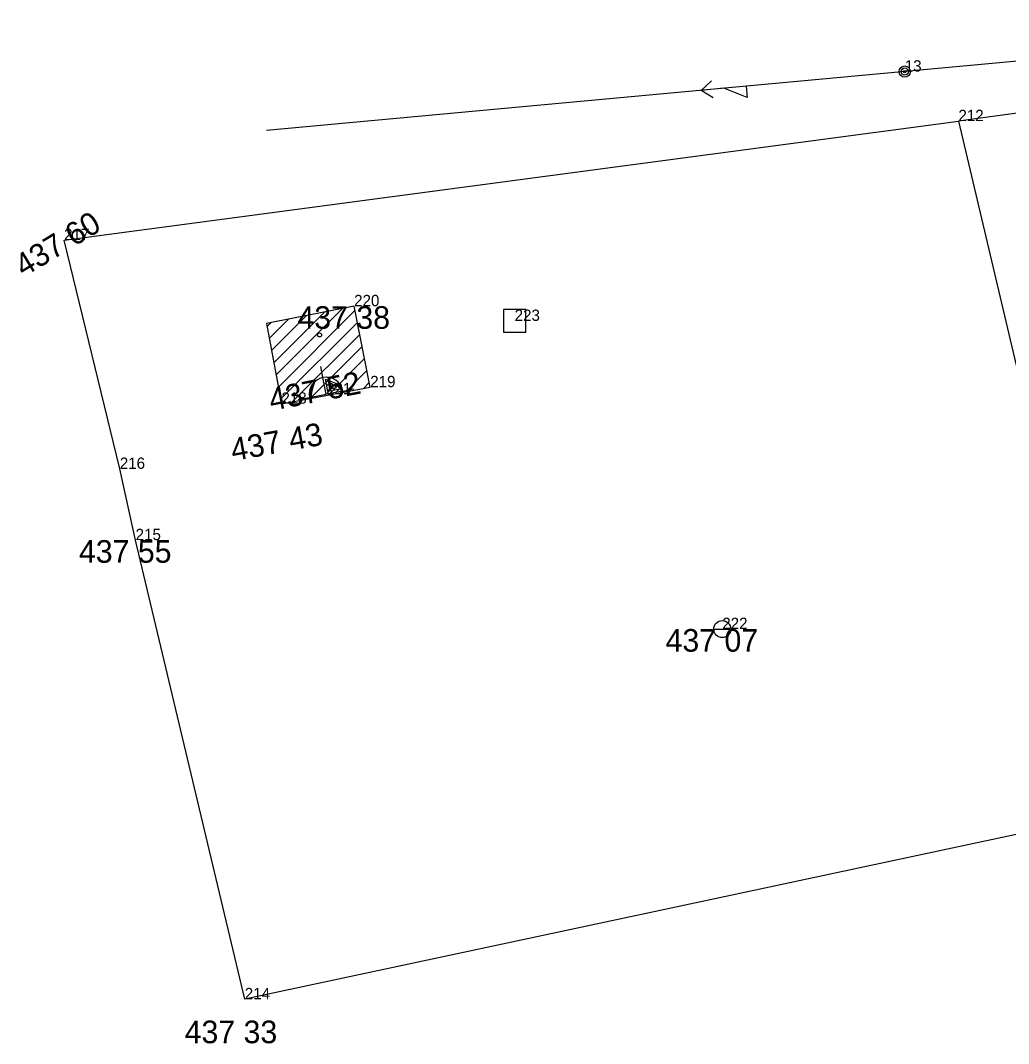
# Model space of a CAD drawing. Extents: x -559180 to -551373, y -1076947 to -1072071.
# Drawn here: x -554014.65 to -553971.01, y -1074207.7 to -1074162.48 of the extents above; entities that cross this region are included whole.
import ezdxf

# ---------------------------------------------------------------- set-up
doc = ezdxf.new("R2010")
doc.units = 0
for name, color, linetype in [('12_PLOTY', 7, 'Continuous'), ('14_BUDOVY', 7, 'Continuous'), ('1_VODA_ZN', 7, 'Continuous'), ('20_EL_ZN', 7, 'Continuous'), ('32', 7, 'Continuous'), ('3_BODY', 7, 'Continuous'), ('47_ZN_STAV_OBJ$', 7, 'Continuous'), ('50_TEPLO_ZN', 7, 'Continuous'), ('6_VYSKY', 7, 'Continuous'), ('NNnadzemní', 7, 'Continuous')]:
    doc.layers.add(name, color=color, linetype=linetype)

# ---------------------------------------------------------------- blocks, each defined once
blk = doc.blocks.new('ST')
at = {"layer": '1_VODA_ZN'}
blk.add_line((-0.375, 0), (0.375, 0), dxfattribs=at)
blk.add_circle((0, 0), 0.375, dxfattribs=at)
blk = doc.blocks.new('SA')
at = {"layer": '50_TEPLO_ZN'}
blk.add_lwpolyline([(-0.5, -0.5), (0.5, -0.5), (0.5, 0.5), (-0.5, 0.5)], close=True, dxfattribs=at)
blk = doc.blocks.new('SLB')
at = {"layer": '20_EL_ZN'}
for radius in [0.25, 0.158, 0.05]:
    blk.add_circle((0, 0), radius, dxfattribs=at)
blk = doc.blocks.new('VVH')
at = {"layer": '47_ZN_STAV_OBJ$'}
for p, q in [((-0.001, 0.746), (0, 1.246)), ((0, -0.004), (-0.001, 0.746)), ((0.1, 0.096), (0.099, 0.646)), ((0.099, 0.646), (0.5, 0.396)), ((0.399, 0.346), (0.199, 0.496)), ((0.199, 0.496), (0.2, 0.196)), ((0, -0.004), (0, 0)), ((0.1, 0.096), (0.2, 0.196)), ((0.65, 0.096), (0.1, 0.096)), ((0.2, 0.196), (0.35, 0.346)), ((0.2, 0.196), (0.5, 0.196)), ((0.5, 0.196), (0.399, 0.346)), ((0.5, 0.396), (0.65, 0.096)), ((-1.251, -0.004), (-0.751, -0.004)), ((-0.751, -0.004), (0, -0.004)), ((0.75, -0.004), (0, -0.004)), ((0.75, -0.004), (1.25, -0.004))]:
    blk.add_line(p, q, dxfattribs=at)
for start, end in [(89.9999, 179.9999), (359.9999, 89.9999)]:
    blk.add_arc((0, -0.004), 0.75, start, end, dxfattribs=at)
blk = doc.blocks.new('BZ')
at = {"layer": '47_ZN_STAV_OBJ$'}
blk.add_circle((0, 0), 0.0875, dxfattribs=at)
blk = doc.blocks.new('POINT_DISPLAY')
blk.add_line((0, 0), (0, 0))
blk = doc.blocks.new('ELNN')
at = {"layer": '20_EL_ZN'}
for p, q in [((0.5, 0), (0.5, 0.5)), ((0.5, 0.5), (1.5, 0)), ((0, 0), (0.5, 0)), ((1.5, 0), (2.5, 0))]:
    blk.add_line(p, q, dxfattribs=at)
blk.add_lwpolyline([(2, 0.375), (2.5, 0), (2, -0.375)], dxfattribs=at)

msp = doc.modelspace()

# ---------------------------------------------------------------- linework, layer by layer
at = {"layer": '12_PLOTY'}
for p, q in [((-553961.1, -1074165.3), (-553973.22, -1074166.93)), ((-554012.72, -1074172.19), (-553973.22, -1074166.93)), ((-553973.22, -1074166.93), (-553966.02, -1074197.46)), ((-554010.26, -1074182.3), (-554012.72, -1074172.19)), ((-554009.56, -1074185.45), (-554010.26, -1074182.3)), ((-554004.74, -1074205.74), (-554009.56, -1074185.45)), ((-553966.02, -1074197.46), (-554004.74, -1074205.74))]:
    msp.add_line(p, q, dxfattribs=at)
at = {"layer": '14_BUDOVY'}
for p, q in [((-553999.91, -1074175.11), (-554003.78, -1074175.878)), ((-553999.2, -1074178.69), (-553999.91, -1074175.11)), ((-554003.78, -1074175.878), (-554003.12, -1074179.42)), ((-554003.12, -1074179.42), (-553999.2, -1074178.69))]:
    msp.add_line(p, q, dxfattribs=at)
at = {"layer": '32'}
for p, q in [((-554003.557, -1074177.075), (-554002.008, -1074175.526)), ((-554003.457, -1074177.612), (-554001.214, -1074175.369)), ((-554003.357, -1074178.148), (-554000.42, -1074175.211)), ((-554003.257, -1074178.684), (-553999.872, -1074175.3)), ((-554003.757, -1074176.002), (-554003.596, -1074175.842)), ((-554003.657, -1074176.539), (-554002.802, -1074175.684)), ((-554003.157, -1074179.221), (-553999.767, -1074175.831)), ((-554002.628, -1074179.328), (-553999.662, -1074176.362)), ((-554001.846, -1074179.183), (-553999.556, -1074176.893)), ((-554001.064, -1074179.037), (-553999.451, -1074177.424)), ((-554000.282, -1074178.892), (-553999.346, -1074177.955)), ((-553999.5, -1074178.746), (-553999.24, -1074178.486))]:
    msp.add_line(p, q, dxfattribs=at)
at = {"layer": 'NNnadzemní'}
msp.add_line((-553946.59, -1074162.06), (-554003.779, -1074167.345), dxfattribs=at)

# ---------------------------------------------------------------- block references
at = {"layer": '1_VODA_ZN'}
for name, p in [('POINT_DISPLAY', (-553975.59, -1074164.74)), ('POINT_DISPLAY', (-553973.22, -1074166.93)), ('POINT_DISPLAY', (-554012.72, -1074172.19)), ('POINT_DISPLAY', (-553999.91, -1074175.11)), ('POINT_DISPLAY', (-553992.82, -1074175.76)), ('POINT_DISPLAY', (-553999.2, -1074178.69)), ('POINT_DISPLAY', (-554001.15, -1074179)), ('POINT_DISPLAY', (-554003.12, -1074179.42)), ('POINT_DISPLAY', (-554010.26, -1074182.3)), ('POINT_DISPLAY', (-554009.56, -1074185.45)), ('ST', (-553983.65, -1074189.38)), ('POINT_DISPLAY', (-553983.65, -1074189.38)), ('POINT_DISPLAY', (-554004.74, -1074205.74))]:
    msp.add_blockref(name, p, dxfattribs=at)
at = {"layer": '20_EL_ZN'}
msp.add_blockref('SLB', (-553975.59, -1074164.74), dxfattribs=at)
at = {"layer": '20_EL_ZN', "xscale": 1.0000006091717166, "yscale": 1.0000006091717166, "rotation": -174.72020605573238}
msp.add_blockref('ELNN', (-553982.093, -1074165.341), dxfattribs=at)
at = {"layer": '47_ZN_STAV_OBJ$'}
msp.add_blockref('BZ', (-554001.439, -1074176.381), dxfattribs=at)
at = {"layer": '47_ZN_STAV_OBJ$', "xscale": 1.0000010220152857, "yscale": 1.0000010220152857, "rotation": 10.72346748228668}
msp.add_blockref('VVH', (-554001.147, -1074178.996), dxfattribs=at)
at = {"layer": '50_TEPLO_ZN'}
msp.add_blockref('SA', (-553992.82, -1074175.76), dxfattribs=at)

# ---------------------------------------------------------------- texts
at = {"layer": '3_BODY'}
for s, p in [('13', (-553975.59, -1074164.74)), ('212', (-553973.22, -1074166.93)), ('217', (-554012.72, -1074172.19)), ('220', (-553999.91, -1074175.11)), ('223', (-553992.82, -1074175.76)), ('219', (-553999.2, -1074178.69)), ('221', (-554001.15, -1074179)), ('218', (-554003.12, -1074179.42)), ('216', (-554010.26, -1074182.3)), ('215', (-554009.56, -1074185.45)), ('222', (-553983.65, -1074189.38)), ('214', (-554004.74, -1074205.74))]:
    msp.add_text(s, height=0.5, dxfattribs=at).set_placement(p)
at = {"layer": '6_VYSKY'}
for s, rotation, p in [('437 60', 31.2878, (-554014.504, -1074173.843)), ('437 52', 11.026, (-554003.566, -1074179.741)), ('437 43', 10.2966, (-554005.261, -1074181.96))]:
    msp.add_text(s, height=1, rotation=rotation, dxfattribs=at).set_placement(p)
for s, p in [('437 38', (-554002.415, -1074176.11)), ('437 55', (-554012.065, -1074186.45)), ('437 07', (-553986.155, -1074190.38)), ('437 33', (-554007.396, -1074207.685))]:
    msp.add_text(s, height=1, dxfattribs=at).set_placement(p)

doc.saveas('drawing.dxf')
